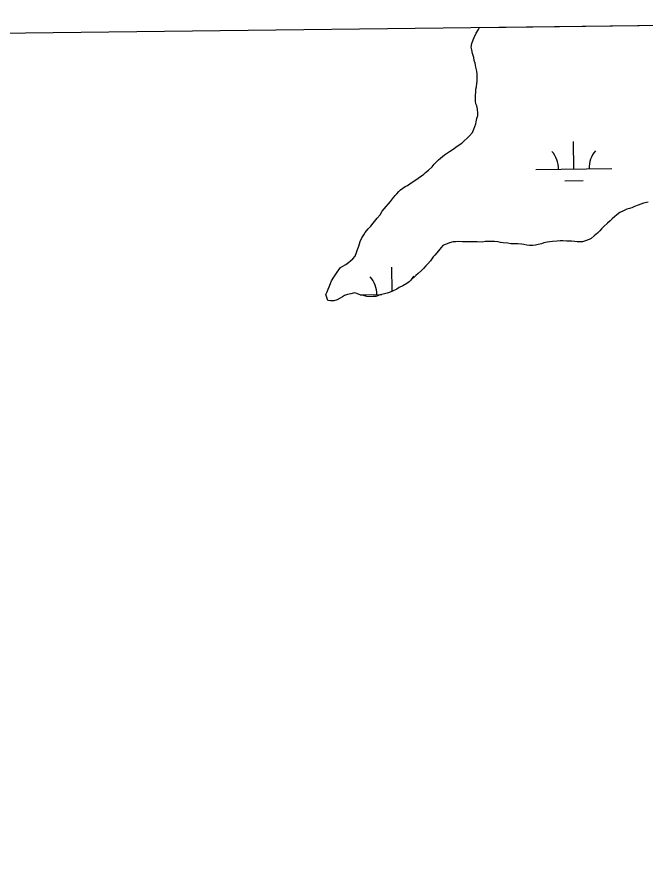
# Model space of a CAD drawing. Extents: x 3704301 to 3742427, y 506229 to 532009.
# Drawn here: x 3738314 to 3739139, y 529086 to 530215 of the extents above; entities that cross this region are included whole.
import ezdxf

# ---------------------------------------------------------------- set-up
doc = ezdxf.new("R2010")
doc.units = 0
for name, color, linetype in [('V-GRID-FRAM', 7, 'Continuous'), ('V-TOPO-SHOR', 7, 'Continuous'), ('V-WETL-SWMP', 7, 'Continuous')]:
    doc.layers.add(name, color=color, linetype=linetype)

msp = doc.modelspace()

# ---------------------------------------------------------------- linework, layer by layer
at = {"layer": 'V-GRID-FRAM'}
msp.add_lwpolyline([(3708355.7, 529827.8), (3740022.4, 530214.7), (3740252.5, 512033.3), (3708569.9, 511646.2), (3708355.7, 529827.8)], dxfattribs=at)
at = {"layer": 'V-TOPO-SHOR'}
for points in [[(3738719.4, 529850.5), (3738721.3, 529854), (3738722.6, 529857.5), (3738723.7, 529860.5), (3738725.6, 529864.6), (3738726.9, 529868.2), (3738730.2, 529873.1), (3738732.6, 529876.9), (3738734.5, 529879.6), (3738736.6, 529882.9), (3738738.8, 529885.6), (3738741.8, 529887.5), (3738745.6, 529889.7), (3738749.1, 529892.5), (3738752.1, 529894.9), (3738754.8, 529897.1), (3738757.8, 529900.9), (3738759.6, 529905.6), (3738761, 529909.4), (3738762.6, 529914), (3738764.5, 529920), (3738766.9, 529924.6), (3738769.3, 529928.7), (3738771.2, 529931.7), (3738775.2, 529936.4), (3738778.5, 529939.9), (3738781.7, 529944), (3738786.9, 529950.8), (3738790.7, 529955.2), (3738793.6, 529959.6), (3738798.8, 529965.9), (3738801.7, 529969.4), (3738804.2, 529972.7), (3738808.2, 529977.6), (3738810.6, 529980.3), (3738812.5, 529982.8), (3738815.5, 529985.8), (3738817.7, 529988), (3738823.6, 529992.1), (3738826.6, 529993.7), (3738829.6, 529995.7), (3738834.2, 529998.9), (3738837.7, 530001.1), (3738840.7, 530003.3), (3738845, 530006.3), (3738848, 530008.3), (3738850.5, 530010.4), (3738854.3, 530013.5), (3738858.9, 530018.1), (3738861.8, 530021.4), (3738867.5, 530027.1), (3738872.4, 530031.8), (3738875.1, 530033.9), (3738881.9, 530038.1), (3738886.7, 530041.1), (3738890.3, 530043.8), (3738894.6, 530047.1), (3738897.8, 530049.3), (3738900, 530051.5), (3738906, 530056.7), (3738908.1, 530058.9), (3738911.9, 530063.2), (3738913.8, 530067.6), (3738915.1, 530071.1), (3738916.2, 530074.4), (3738917, 530077.4), (3738917.8, 530081.5), (3738918.9, 530085.3), (3738919.1, 530088.5), (3738918.6, 530093.7), (3738917.7, 530098.1), (3738916.3, 530101), (3738915.8, 530104.3), (3738916, 530108.7), (3738916, 530111.9), (3738916.3, 530116.5), (3738916.5, 530120.1), (3738917.1, 530123.3), (3738917.6, 530127.7), (3738918.1, 530130.7), (3738918.1, 530136.4), (3738918.1, 530139.7), (3738917.5, 530143.7), (3738916.4, 530148.9), (3738915.3, 530154.3), (3738914.4, 530157.9), (3738913.6, 530161.7), (3738912.2, 530166.8), (3738911.1, 530172), (3738910.3, 530175.2), (3738911.3, 530180.1), (3738912.9, 530185), (3738914.3, 530187.8), (3738917, 530193.8), (3738919.7, 530198.7), (3738921.3, 530201.3)], [(3739142.4, 529971.7), (3739136.4, 529970.3), (3739132.9, 529969.2), (3739129.6, 529967.8), (3739124.5, 529966.1), (3739121, 529964.2), (3739118, 529963.4), (3739114.7, 529962.3), (3739110.1, 529960.4), (3739105.2, 529958.2), (3739101.4, 529954.9), (3739095.2, 529949.7), (3739092.5, 529947.2), (3739089.2, 529944.2), (3739084.4, 529939.6), (3739081.4, 529936.6), (3739079, 529934.1), (3739076, 529930.8), (3739071.7, 529927.3), (3739067.9, 529924), (3739065.2, 529922.6)], [(3739065.2, 529922.6), (3739059.2, 529920.4), (3739056.2, 529919.6), (3739049.4, 529919.3), (3739046.4, 529919.8), (3739041.8, 529920.3), (3739035.8, 529920.6), (3739030.6, 529920.8), (3739027.1, 529920.8), (3739023.3, 529920.5), (3739017, 529919.9), (3739013.5, 529919.4), (3739010.2, 529919.1), (3739005.6, 529918.2), (3739002.6, 529917.1), (3738998.3, 529916), (3738994.5, 529915.2), (3738991, 529914.9), (3738986.6, 529914.6), (3738983.1, 529915.1), (3738979.5, 529915.9), (3738976.3, 529916.5), (3738971.7, 529917), (3738966.5, 529917), (3738962.4, 529916.9), (3738958.3, 529917.7), (3738952.1, 529918.2), (3738948.8, 529918.8), (3738945.5, 529919.3), (3738940.9, 529920.1), (3738933, 529920), (3738928.7, 529919.8), (3738924.9, 529919.2), (3738918.1, 529919.4), (3738914, 529919.4), (3738910.7, 529919.7), (3738905.3, 529919.6), (3738902, 529919.3), (3738898.8, 529919.6), (3738893.6, 529920.1), (3738890.1, 529919.6), (3738886.5, 529919.3), (3738881.9, 529918.2), (3738878.9, 529916.8), (3738876, 529916), (3738873.2, 529914.6), (3738870.8, 529912.1), (3738867.3, 529907.8), (3738862.7, 529902), (3738860.5, 529899.6), (3738856.8, 529894.6), (3738853.2, 529890.8), (3738850.8, 529888.1), (3738847.6, 529884.5), (3738845.1, 529881.8), (3738840.5, 529878), (3738837.5, 529875.2), (3738835.4, 529873.1), (3738832.4, 529870.3), (3738828.9, 529866.8), (3738825.9, 529864.6), (3738820.5, 529861.6), (3738815.9, 529859.4), (3738812.6, 529857.4), (3738807.2, 529854.7), (3738803.9, 529853.6), (3738800.1, 529851.9), (3738796.6, 529851.4), (3738790.9, 529849.7), (3738785.2, 529847.8), (3738782.2, 529847.5), (3738777.1, 529847.2), (3738773.2, 529847.7), (3738768.9, 529848.8), (3738765.4, 529849.6), (3738760.2, 529851.5), (3738756.9, 529852.3), (3738752.3, 529851.4), (3738748, 529850.3), (3738744.1, 529848.9), (3738741.2, 529847.3), (3738738.2, 529845.7), (3738734.4, 529843.2), (3738729.8, 529842.1), (3738725.4, 529841.8), (3738722.2, 529842.3), (3738719.4, 529850.5)]]:
    msp.add_lwpolyline(points, dxfattribs=at)
at = {"layer": 'V-WETL-SWMP'}
for p, q in [((3738921.3, 530201.3), (3739637.3, 530210)), ((3738914.3, 530187.8), (3738917, 530193.8)), ((3738917, 530193.8), (3738919.7, 530198.7)), ((3738919.7, 530198.7), (3738921.3, 530201.3)), ((3738910.3, 530175.2), (3738911.3, 530180.1)), ((3738911.3, 530180.1), (3738912.9, 530185)), ((3738912.9, 530185), (3738914.3, 530187.8)), ((3738911.1, 530172), (3738910.3, 530175.2)), ((3738912.2, 530166.8), (3738911.1, 530172)), ((3738913.6, 530161.7), (3738912.2, 530166.8)), ((3738914.4, 530157.9), (3738913.6, 530161.7)), ((3738915.3, 530154.3), (3738914.4, 530157.9)), ((3738916.4, 530148.9), (3738915.3, 530154.3)), ((3738917.5, 530143.7), (3738916.4, 530148.9)), ((3738918.1, 530139.7), (3738917.5, 530143.7)), ((3738918.1, 530136.4), (3738918.1, 530139.7)), ((3738918.1, 530130.7), (3738918.1, 530136.4)), ((3738916.5, 530120.1), (3738917.1, 530123.3)), ((3738917.1, 530123.3), (3738917.6, 530127.7)), ((3738917.6, 530127.7), (3738918.1, 530130.7)), ((3738916, 530111.9), (3738916.3, 530116.5)), ((3738916.3, 530116.5), (3738916.5, 530120.1)), ((3738915.8, 530104.3), (3738916, 530108.7)), ((3738916.3, 530101), (3738915.8, 530104.3)), ((3738916, 530108.7), (3738916, 530111.9)), ((3738917.7, 530098.1), (3738916.3, 530101)), ((3738918.6, 530093.7), (3738917.7, 530098.1)), ((3738919.1, 530088.5), (3738918.6, 530093.7)), ((3738917, 530077.4), (3738917.8, 530081.5)), ((3738917.8, 530081.5), (3738918.9, 530085.3)), ((3738918.9, 530085.3), (3738919.1, 530088.5)), ((3738911.9, 530063.2), (3738913.8, 530067.6)), ((3738913.8, 530067.6), (3738915.1, 530071.1)), ((3738915.1, 530071.1), (3738916.2, 530074.4)), ((3738916.2, 530074.4), (3738917, 530077.4)), ((3738900, 530051.5), (3738906, 530056.7)), ((3738906, 530056.7), (3738908.1, 530058.9)), ((3738908.1, 530058.9), (3738911.9, 530063.2)), ((3738890.3, 530043.8), (3738894.6, 530047.1)), ((3738894.6, 530047.1), (3738897.8, 530049.3)), ((3738897.8, 530049.3), (3738900, 530051.5)), ((3739045, 530015.2), (3739044.6, 530051.2)), ((3738872.4, 530031.8), (3738875.1, 530033.9)), ((3738875.1, 530033.9), (3738881.9, 530038.1)), ((3738881.9, 530038.1), (3738886.7, 530041.1)), ((3738886.7, 530041.1), (3738890.3, 530043.8)), ((3738861.8, 530021.4), (3738867.5, 530027.1)), ((3738867.5, 530027.1), (3738872.4, 530031.8)), ((3738850.5, 530010.4), (3738854.3, 530013.5)), ((3738854.3, 530013.5), (3738858.9, 530018.1)), ((3738858.9, 530018.1), (3738861.8, 530021.4)), ((3738995, 530014.6), (3739095, 530015.8)), ((3738834.2, 529998.9), (3738837.7, 530001.1)), ((3738837.7, 530001.1), (3738840.7, 530003.3)), ((3738840.7, 530003.3), (3738845, 530006.3)), ((3738845, 530006.3), (3738848, 530008.3)), ((3738848, 530008.3), (3738850.5, 530010.4)), ((3739033.2, 529999.7), (3739057.2, 529999.9)), ((3738815.5, 529985.8), (3738817.7, 529988)), ((3738817.7, 529988), (3738823.6, 529992.1)), ((3738823.6, 529992.1), (3738826.6, 529993.7)), ((3738826.6, 529993.7), (3738829.6, 529995.7)), ((3738829.6, 529995.7), (3738834.2, 529998.9)), ((3738804.2, 529972.7), (3738808.2, 529977.6)), ((3738808.2, 529977.6), (3738810.6, 529980.3)), ((3738810.6, 529980.3), (3738812.5, 529982.8)), ((3738812.5, 529982.8), (3738815.5, 529985.8)), ((3738793.6, 529959.6), (3738798.8, 529965.9)), ((3738798.8, 529965.9), (3738801.7, 529969.4)), ((3738801.7, 529969.4), (3738804.2, 529972.7)), ((3739124.5, 529966.1), (3739121, 529964.2)), ((3739129.6, 529967.8), (3739124.5, 529966.1)), ((3739132.9, 529969.2), (3739129.6, 529967.8)), ((3739136.4, 529970.3), (3739132.9, 529969.2)), ((3739142.4, 529971.7), (3739136.4, 529970.3)), ((3738786.9, 529950.8), (3738790.7, 529955.2)), ((3738790.7, 529955.2), (3738793.6, 529959.6)), ((3739101.4, 529954.9), (3739095.2, 529949.7)), ((3739105.2, 529958.2), (3739101.4, 529954.9)), ((3739110.1, 529960.4), (3739105.2, 529958.2)), ((3739114.7, 529962.3), (3739110.1, 529960.4)), ((3739118, 529963.4), (3739114.7, 529962.3)), ((3739121, 529964.2), (3739118, 529963.4)), ((3738778.5, 529939.9), (3738781.7, 529944)), ((3738781.7, 529944), (3738786.9, 529950.8)), ((3739089.2, 529944.2), (3739084.4, 529939.6)), ((3739092.5, 529947.2), (3739089.2, 529944.2)), ((3739095.2, 529949.7), (3739092.5, 529947.2)), ((3738769.3, 529928.7), (3738771.2, 529931.7)), ((3738771.2, 529931.7), (3738775.2, 529936.4)), ((3738775.2, 529936.4), (3738778.5, 529939.9)), ((3739079, 529934.1), (3739076, 529930.8)), ((3739081.4, 529936.6), (3739079, 529934.1)), ((3739084.4, 529939.6), (3739081.4, 529936.6)), ((3738764.5, 529920), (3738766.9, 529924.6)), ((3738766.9, 529924.6), (3738769.3, 529928.7)), ((3739023.3, 529920.5), (3739017, 529919.9)), ((3739027.1, 529920.8), (3739023.3, 529920.5)), ((3739030.6, 529920.8), (3739027.1, 529920.8)), ((3739035.8, 529920.6), (3739030.6, 529920.8)), ((3739041.8, 529920.3), (3739035.8, 529920.6)), ((3739046.4, 529919.8), (3739041.8, 529920.3)), ((3739059.2, 529920.4), (3739056.2, 529919.6)), ((3739065.2, 529922.6), (3739059.2, 529920.4)), ((3739067.9, 529924), (3739065.2, 529922.6)), ((3739071.7, 529927.3), (3739067.9, 529924)), ((3739076, 529930.8), (3739071.7, 529927.3)), ((3738759.6, 529905.6), (3738761, 529909.4)), ((3738761, 529909.4), (3738762.6, 529914)), ((3738762.6, 529914), (3738764.5, 529920)), ((3738870.8, 529912.1), (3738867.3, 529907.8)), ((3738873.2, 529914.6), (3738870.8, 529912.1)), ((3738876, 529916), (3738873.2, 529914.6)), ((3738878.9, 529916.8), (3738876, 529916)), ((3738881.9, 529918.2), (3738878.9, 529916.8)), ((3738886.5, 529919.3), (3738881.9, 529918.2)), ((3738890.1, 529919.6), (3738886.5, 529919.3)), ((3738893.6, 529920.1), (3738890.1, 529919.6)), ((3738898.8, 529919.6), (3738893.6, 529920.1)), ((3738902, 529919.3), (3738898.8, 529919.6)), ((3738905.3, 529919.6), (3738902, 529919.3)), ((3738910.7, 529919.7), (3738905.3, 529919.6)), ((3738914, 529919.4), (3738910.7, 529919.7)), ((3738918.1, 529919.4), (3738914, 529919.4)), ((3738924.9, 529919.2), (3738918.1, 529919.4)), ((3738928.7, 529919.8), (3738924.9, 529919.2)), ((3738933, 529920), (3738928.7, 529919.8)), ((3738940.9, 529920.1), (3738933, 529920)), ((3738945.5, 529919.3), (3738940.9, 529920.1)), ((3738948.8, 529918.8), (3738945.5, 529919.3)), ((3738952.1, 529918.2), (3738948.8, 529918.8)), ((3738958.3, 529917.7), (3738952.1, 529918.2)), ((3738962.4, 529916.9), (3738958.3, 529917.7)), ((3738966.5, 529917), (3738962.4, 529916.9)), ((3738971.7, 529917), (3738966.5, 529917)), ((3738976.3, 529916.5), (3738971.7, 529917)), ((3738979.5, 529915.9), (3738976.3, 529916.5)), ((3738983.1, 529915.1), (3738979.5, 529915.9)), ((3738986.6, 529914.6), (3738983.1, 529915.1)), ((3738991, 529914.9), (3738986.6, 529914.6)), ((3738994.5, 529915.2), (3738991, 529914.9)), ((3738998.3, 529916), (3738994.5, 529915.2)), ((3739002.6, 529917.1), (3738998.3, 529916)), ((3739005.6, 529918.2), (3739002.6, 529917.1)), ((3739010.2, 529919.1), (3739005.6, 529918.2)), ((3739013.5, 529919.4), (3739010.2, 529919.1)), ((3739017, 529919.9), (3739013.5, 529919.4)), ((3739049.4, 529919.3), (3739046.4, 529919.8)), ((3739056.2, 529919.6), (3739049.4, 529919.3)), ((3738754.8, 529897.1), (3738757.8, 529900.9)), ((3738757.8, 529900.9), (3738759.6, 529905.6)), ((3738860.5, 529899.6), (3738856.8, 529894.6)), ((3738862.7, 529902), (3738860.5, 529899.6)), ((3738867.3, 529907.8), (3738862.7, 529902)), ((3738738.8, 529885.6), (3738741.8, 529887.5)), ((3738741.8, 529887.5), (3738745.6, 529889.7)), ((3738745.6, 529889.7), (3738749.1, 529892.5)), ((3738749.1, 529892.5), (3738752.1, 529894.9)), ((3738752.1, 529894.9), (3738754.8, 529897.1)), ((3738806.5, 529854.5), (3738806.1, 529886.4)), ((3738850.8, 529888.1), (3738847.6, 529884.5)), ((3738853.2, 529890.8), (3738850.8, 529888.1)), ((3738856.8, 529894.6), (3738853.2, 529890.8)), ((3738730.2, 529873.1), (3738732.6, 529876.9)), ((3738732.6, 529876.9), (3738734.5, 529879.6)), ((3738734.5, 529879.6), (3738736.6, 529882.9)), ((3738736.6, 529882.9), (3738738.8, 529885.6)), ((3738837.5, 529875.2), (3738835.4, 529873.1)), ((3738840.5, 529878), (3738837.5, 529875.2)), ((3738845.1, 529881.8), (3738840.5, 529878)), ((3738847.6, 529884.5), (3738845.1, 529881.8)), ((3738723.7, 529860.5), (3738725.6, 529864.6)), ((3738725.6, 529864.6), (3738726.9, 529868.2)), ((3738726.9, 529868.2), (3738730.2, 529873.1)), ((3738825.9, 529864.6), (3738820.5, 529861.6)), ((3738828.9, 529866.8), (3738825.9, 529864.6)), ((3738832.4, 529870.3), (3738828.9, 529866.8)), ((3738835.4, 529873.1), (3738832.4, 529870.3)), ((3738719.4, 529850.5), (3738721.3, 529854)), ((3738721.3, 529854), (3738722.6, 529857.5)), ((3738722.6, 529857.5), (3738723.7, 529860.5)), ((3738803.9, 529853.6), (3738800.1, 529851.9)), ((3738807.2, 529854.7), (3738803.9, 529853.6)), ((3738812.6, 529857.4), (3738807.2, 529854.7)), ((3738815.9, 529859.4), (3738812.6, 529857.4)), ((3738820.5, 529861.6), (3738815.9, 529859.4)), ((3738722.2, 529842.3), (3738719.4, 529850.5)), ((3738725.4, 529841.8), (3738722.2, 529842.3)), ((3738729.8, 529842.1), (3738725.4, 529841.8)), ((3738734.4, 529843.2), (3738729.8, 529842.1)), ((3738738.2, 529845.7), (3738734.4, 529843.2)), ((3738741.2, 529847.3), (3738738.2, 529845.7)), ((3738744.1, 529848.9), (3738741.2, 529847.3)), ((3738748, 529850.3), (3738744.1, 529848.9)), ((3738752.3, 529851.4), (3738748, 529850.3)), ((3738756.9, 529852.3), (3738752.3, 529851.4)), ((3738760.2, 529851.5), (3738756.9, 529852.3)), ((3738765.4, 529849.6), (3738760.2, 529851.5)), ((3738764.4, 529849.9), (3738792.8, 529850.3)), ((3738768.9, 529848.8), (3738765.4, 529849.6)), ((3738773.2, 529847.7), (3738768.9, 529848.8)), ((3738777.1, 529847.2), (3738773.2, 529847.7)), ((3738782.2, 529847.5), (3738777.1, 529847.2)), ((3738785.2, 529847.8), (3738782.2, 529847.5)), ((3738790.9, 529849.7), (3738785.2, 529847.8)), ((3738796.6, 529851.4), (3738790.9, 529849.7)), ((3738800.1, 529851.9), (3738796.6, 529851.4))]:
    msp.add_line(p, q, dxfattribs=at)
for centre, start, end in [((3738989.8, 530015), 359.9282, 41.4719), ((3739100.3, 530016.4), 139.9282, 181.4719), ((3738751.3, 529850.2), 359.9282, 41.4719), ((3738861.8, 529851.6), 139.9282, 150.1916)]:
    msp.add_arc(centre, 35.2, start, end, dxfattribs=at)

doc.saveas('drawing.dxf')
